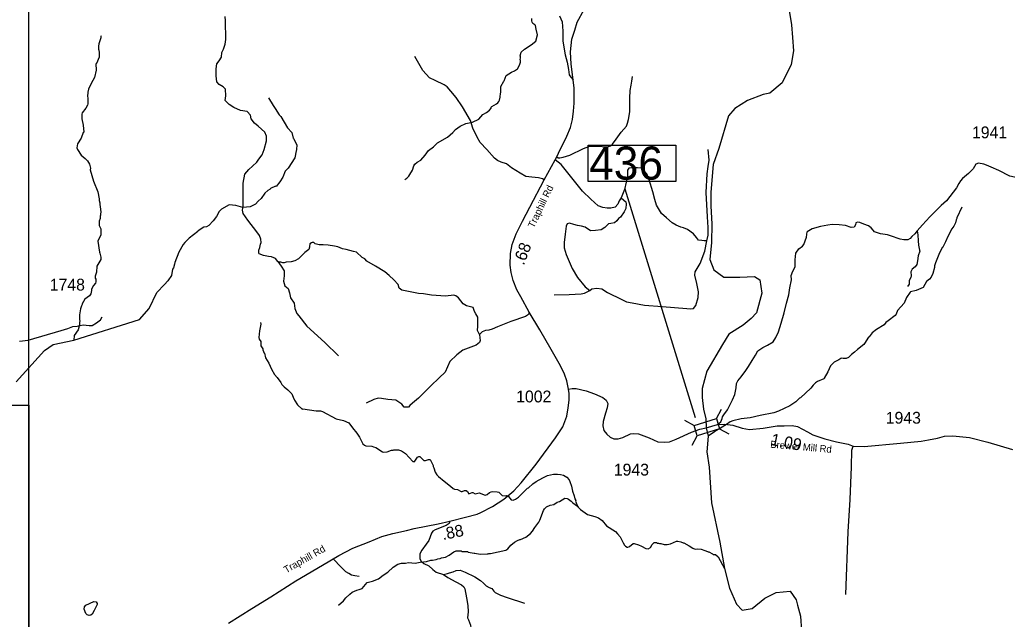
# Model space of a CAD drawing. Extents: x 1248089 to 1457196, y 820910 to 988753.
# Drawn here: x 1388614 to 1399058, y 938846 to 945188 of the extents above; entities that cross this region are included whole.
import ezdxf

# ---------------------------------------------------------------- set-up
doc = ezdxf.new("R2010")
doc.units = 0
for name, color, linetype in [('Exist Hydrographic Creek Single Shore', 7, 'Continuous'), ('Exist Hydrographic Misc Water Feature', 7, 'Continuous'), ('Exist Hydrographic River Shore', 7, 'Continuous'), ('Exist Road Non-System Type 51', 7, 'Continuous'), ('Exist Road Secondary Structure Standard Bridge CELL', 7, 'Continuous'), ('Exist Road Secondary Structure Standard Bridge Number Label', 7, 'Continuous'), ('Exist Road Secondary Type 41 Attributed', 7, 'Continuous'), ('Exist Road Secondary Type 51 Attributed', 7, 'Continuous'), ('Exist Road Secondary Type 51 Label', 7, 'Continuous'), ('Map Preparation Inset Cut Line', 7, 'Continuous'), ('Prop GRAU CAT1 Cell', 7, 'Continuous'), ('Prop Lane Lines', 7, 'Continuous')]:
    doc.layers.add(name, color=color, linetype=linetype)

msp = doc.modelspace()

# ---------------------------------------------------------------- linework, layer by layer
at = {"layer": 'Exist Hydrographic Creek Single Shore'}
msp.add_lwpolyline([(1388575, 941359), (1388874, 941688), (1388967, 941752), (1389186, 941797), (1389881, 942016), (1389984, 942132), (1390063, 942304)], dxfattribs=at)
at = {"layer": 'Exist Hydrographic Misc Water Feature'}
for points in [[(1394075, 945088), (1394067, 945127), (1394063, 945135), (1394041, 945148), (1394032, 945162), (1394028, 945178), (1394028, 945202)], [(1389475, 945019), (1389470, 945012), (1389470, 944996), (1389461, 944964), (1389449, 944932), (1389446, 944908), (1389447, 944876), (1389451, 944868), (1389454, 944840), (1389453, 944792), (1389425, 944725), (1389420, 944723), (1389422, 944654), (1389404, 944577), (1389368, 944513), (1389341, 944455), (1389332, 944423), (1389331, 944377), (1389335, 944363), (1389333, 944299), (1389329, 944283), (1389314, 944251), (1389275, 944204), (1389271, 944188), (1389272, 944148), (1389269, 944141), (1389284, 944072), (1389290, 944000), (1389285, 943995), (1389264, 943937), (1389223, 943874), (1389218, 943834), (1389224, 943816), (1389262, 943757), (1389305, 943720), (1389329, 943695), (1389350, 943662), (1389361, 943618), (1389360, 943602), (1389394, 943482), (1389439, 943368), (1389453, 943292), (1389452, 943276), (1389460, 943252), (1389459, 943228), (1389463, 943220), (1389466, 943175), (1389470, 943167), (1389469, 943119), (1389465, 943111), (1389464, 943087), (1389455, 943056), (1389454, 943012), (1389460, 942996), (1389473, 942975), (1389472, 942911), (1389438, 942844), (1389457, 942731)], [(1392687, 943499), (1392708, 943513), (1392730, 943534), (1392740, 943550), (1392766, 943597), (1392781, 943641), (1392791, 943661), (1392816, 943680), (1392856, 943703), (1392903, 943757), (1392937, 943806), (1392988, 943842), (1393033, 943887), (1393138, 943946), (1393195, 943997), (1393224, 944028), (1393271, 944061), (1393330, 944091), (1393403, 944103), (1393468, 944135), (1393512, 944187), (1393550, 944206), (1393583, 944233), (1393598, 944253), (1393600, 944263), (1393606, 944271), (1393655, 944297), (1393669, 944309), (1393679, 944323), (1393688, 944339), (1393696, 944370), (1393697, 944410), (1393702, 944418), (1393703, 944482), (1393732, 944537), (1393738, 944541), (1393760, 944598), (1393815, 944635), (1393847, 944647), (1393878, 944670), (1393901, 944709), (1393909, 944741), (1393910, 944757), (1393906, 944767), (1393910, 944781), (1393911, 944797), (1393907, 944807), (1393916, 944845), (1393953, 944878), (1394023, 944921), (1394071, 944961), (1394088, 945029), (1394075, 945088)], [(1391245, 944363), (1391293, 944280), (1391316, 944249), (1391359, 944182), (1391376, 944164), (1391447, 944046), (1391490, 943997), (1391505, 943937), (1391510, 943932), (1391543, 943864), (1391542, 943816), (1391533, 943784), (1391528, 943744), (1391522, 943728), (1391451, 943618), (1391422, 943587), (1391395, 943523), (1391366, 943472), (1391324, 943425), (1391319, 943426), (1391266, 943403), (1391262, 943397), (1391237, 943383), (1391205, 943352), (1391167, 943297), (1391135, 943270), (1391108, 943238), (1391051, 943208), (1390972, 943201), (1390899, 943224), (1390828, 943229), (1390746, 943184), (1390722, 943160), (1390693, 943105), (1390660, 943060), (1390614, 943013), (1390590, 942999), (1390562, 942992), (1390501, 942954), (1390498, 942948), (1390404, 942877), (1390360, 942833), (1390341, 942810), (1390295, 942731), (1390253, 942620), (1390252, 942604), (1390239, 942564), (1390231, 942548), (1390217, 942481), (1390180, 942425), (1390143, 942386), (1390063, 942304)], [(1398579, 943204), (1398526, 943094), (1398526, 943086), (1398518, 943070), (1398509, 943038), (1398494, 943006), (1398473, 942975), (1398431, 942896), (1398406, 942839), (1398375, 942781), (1398370, 942777), (1398334, 942705), (1398299, 942615), (1398290, 942583), (1398290, 942567), (1398272, 942504), (1398255, 942464), (1398237, 942443), (1398204, 942418), (1398168, 942354), (1398096, 942324), (1398035, 942310), (1398031, 942306), (1397993, 942251), (1397966, 942191), (1397899, 942113), (1397884, 942074), (1397871, 942058), (1397800, 942002), (1397773, 941984), (1397755, 941961), (1397674, 941911), (1397629, 941876), (1397596, 941833), (1397590, 941830), (1397548, 941762), (1397540, 941754), (1397473, 941700), (1397444, 941670), (1397409, 941645), (1397378, 941616), (1397354, 941603), (1397322, 941603), (1397306, 941608), (1397298, 941606), (1397278, 941591), (1397229, 941566), (1397188, 941527), (1397159, 941463), (1397122, 941396)], [(1389457, 942731), (1389459, 942718), (1389470, 942675), (1389470, 942651), (1389428, 942580), (1389426, 942516), (1389413, 942477), (1389413, 942453), (1389417, 942445), (1389420, 942416), (1389415, 942401), (1389395, 942377), (1389374, 942338), (1389373, 942322), (1389365, 942290), (1389352, 942268), (1389301, 942231), (1389274, 942184), (1389274, 942176), (1389266, 942160), (1389257, 942128), (1389247, 942065), (1389246, 942019), (1389250, 941997), (1389245, 941989), (1389245, 941957), (1389240, 941949), (1389240, 941933), (1389232, 941909), (1389188, 941846), (1389186, 941797)], [(1391161, 941985), (1391162, 941969), (1391148, 941897), (1391143, 941826), (1391146, 941809), (1391162, 941785), (1391165, 941769), (1391165, 941737), (1391172, 941729), (1391184, 941705), (1391184, 941697), (1391197, 941662), (1391203, 941660), (1391214, 941612), (1391248, 941555), (1391275, 941490), (1391309, 941435), (1391338, 941405), (1391375, 941352), (1391387, 941329), (1391410, 941305), (1391449, 941272), (1391490, 941229), (1391507, 941196), (1391519, 941164), (1391550, 941115), (1391600, 941070), (1391606, 941071), (1391748, 941050), (1391794, 941049), (1391816, 941045), (1391962, 940967), (1392038, 940947), (1392093, 940922), (1392132, 940869), (1392178, 940816), (1392206, 940773)], [(1397122, 941396), (1397119, 941390), (1397052, 941360), (1397030, 941347), (1397005, 941323), (1396981, 941292), (1396872, 941189), (1396862, 941183), (1396823, 941146), (1396758, 941105), (1396637, 941048), (1396588, 941030), (1396443, 941001), (1396339, 940976), (1396243, 940966), (1396154, 940945), (1396128, 940933), (1396089, 940906), (1396024, 940868), (1395984, 940841), (1395962, 940829), (1395893, 940781)], [(1392206, 940773), (1392242, 940702), (1392261, 940686), (1392275, 940681), (1392339, 940676), (1392355, 940671), (1392379, 940663), (1392450, 940617), (1392466, 940614), (1392498, 940616), (1392546, 940634), (1392562, 940634), (1392570, 940638), (1392618, 940637), (1392650, 940628), (1392674, 940615), (1392695, 940599), (1392771, 940515), (1392779, 940513), (1392787, 940512), (1392793, 940518), (1392820, 940560), (1392836, 940567), (1392844, 940567), (1392850, 940563), (1392888, 940526), (1392904, 940525), (1392936, 940537), (1392956, 940536), (1392986, 940471), (1392986, 940463), (1392994, 940447), (1393007, 940403), (1393026, 940374), (1393043, 940356), (1393102, 940306), (1393171, 940255), (1393196, 940230), (1393212, 940222), (1393244, 940217), (1393284, 940196), (1393292, 940196), (1393316, 940207), (1393336, 940207), (1393348, 940196), (1393363, 940172), (1393399, 940185), (1393407, 940185), (1393431, 940172), (1393471, 940183), (1393535, 940158), (1393559, 940167), (1393583, 940186), (1393600, 940192), (1393616, 940196), (1393664, 940194), (1393680, 940190), (1393693, 940180), (1393715, 940155), (1393755, 940152), (1393763, 940154), (1393779, 940150), (1393784, 940145), (1393810, 940109), (1393834, 940106), (1393858, 940116), (1393890, 940139), (1393985, 940232), (1393993, 940236), (1394042, 940279), (1394074, 940302), (1394147, 940342), (1394196, 940365), (1394260, 940380), (1394300, 940381), (1394332, 940378), (1394364, 940369), (1394401, 940348), (1394425, 940320), (1394432, 940303), (1394449, 940255), (1394460, 940199), (1394479, 940150), (1394486, 940118), (1394494, 940102), (1394493, 940094), (1394514, 940043)], [(1393559, 939537), (1393568, 939537), (1393576, 939541), (1393592, 939540), (1393753, 939576), (1393777, 939590), (1393806, 939629), (1393847, 939662), (1393879, 939679), (1393903, 939688), (1393911, 939688), (1393968, 939713), (1394015, 939754), (1394036, 939777), (1394063, 939818), (1394104, 939871), (1394116, 939895), (1394153, 939996), (1394163, 940014), (1394184, 940035), (1394224, 940052), (1394264, 940059), (1394297, 940083), (1394321, 940092), (1394378, 940125), (1394402, 940124), (1394418, 940116), (1394447, 940095), (1394465, 940076), (1394514, 940043)], [(1394514, 940043), (1394520, 940031), (1394543, 940006), (1394618, 939955), (1394697, 939933), (1394735, 939918), (1394772, 939889), (1394821, 939835), (1394914, 939773), (1394937, 939751), (1394964, 939718), (1394995, 939653), (1395010, 939631), (1395022, 939618), (1395038, 939608), (1395046, 939608), (1395062, 939615), (1395103, 939647), (1395111, 939646), (1395158, 939633), (1395190, 939620), (1395237, 939595), (1395261, 939591), (1395284, 939604), (1395302, 939635), (1395323, 939657), (1395347, 939656), (1395355, 939652), (1395371, 939652), (1395379, 939648), (1395395, 939647), (1395430, 939638), (1395462, 939638), (1395495, 939645), (1395559, 939671), (1395575, 939673), (1395607, 939666), (1395631, 939653), (1395639, 939653), (1395694, 939624), (1395733, 939597), (1395757, 939586), (1395781, 939590), (1395821, 939588), (1395861, 939572), (1395869, 939571), (1395893, 939559), (1395901, 939559), (1395940, 939538), (1395947, 939532), (1395971, 939530), (1395999, 939505), (1396068, 939381)], [(1391986, 938994), (1392038, 939039), (1392064, 939072), (1392105, 939111), (1392130, 939131), (1392178, 939155), (1392202, 939159), (1392235, 939172), (1392288, 939233), (1392345, 939247), (1392409, 939274), (1392458, 939312), (1392507, 939345), (1392564, 939396), (1392613, 939427), (1392653, 939440), (1392693, 939439), (1392725, 939446), (1392797, 939440), (1392850, 939451), (1392914, 939458), (1392962, 939472), (1392978, 939471), (1393018, 939478), (1393034, 939486), (1393059, 939489), (1393075, 939497), (1393115, 939504), (1393155, 939525), (1393204, 939560), (1393228, 939569), (1393282, 939570), (1393288, 939564), (1393352, 939562), (1393358, 939557), (1393420, 939544), (1393427, 939546), (1393484, 939535), (1393559, 939537)], [(1389297, 938978), (1389312, 938993), (1389397, 939033), (1389421, 939030), (1389432, 939012), (1389432, 939000), (1389401, 938937), (1389380, 938901), (1389365, 938890), (1389349, 938886), (1389326, 938893), (1389314, 938905), (1389295, 938954), (1389297, 938978)]]:
    msp.add_lwpolyline(points, dxfattribs=at)
at = {"layer": 'Exist Hydrographic River Shore'}
for points in [[(1396748, 945307), (1396777, 945136), (1396786, 945002), (1396798, 944860), (1396773, 944714), (1396677, 944522), (1396548, 944413), (1396477, 944396), (1396310, 944333), (1396176, 944250), (1396109, 944170), (1396006, 943827), (1395947, 943656), (1395922, 943363), (1395922, 943217), (1395935, 943029), (1395930, 942832), (1395914, 942652), (1395956, 942544), (1396060, 942464), (1396231, 942464), (1396386, 942473), (1396440, 942435), (1396461, 942297), (1396407, 942088), (1396348, 942028), (1396264, 941957), (1396114, 941861), (1396047, 941752), (1395880, 941472), (1395830, 941288), (1395830, 941192), (1395846, 941067), (1395871, 940966), (1395874, 940872)], [(1395874, 940872), (1395893, 940781), (1395880, 940618), (1395905, 940455), (1395930, 940079), (1396018, 939661), (1396068, 939381), (1396122, 939176), (1396193, 939004), (1396256, 938942), (1396360, 938959), (1396494, 939067), (1396615, 939130), (1396761, 939142), (1396824, 939050), (1396841, 938996), (1396870, 938879), (1396882, 938724), (1396910, 938569)]]:
    msp.add_lwpolyline(points, dxfattribs=at)
at = {"layer": 'Exist Road Non-System Type 51'}
for points in [[(1391342, 942630), (1391319, 942664), (1391275, 942679), (1391243, 942682), (1391191, 942694), (1391147, 942711), (1391141, 942720), (1391141, 942749), (1391153, 942778), (1391159, 942813), (1391168, 942833), (1391165, 942868), (1391150, 942906), (1391121, 942944), (1391025, 943067), (1390975, 943137), (1390970, 943172), (1390975, 943215), (1390978, 943259), (1390978, 943346), (1390975, 943396), (1390975, 943460), (1390996, 943556), (1391037, 943604), (1391077, 943639), (1391121, 943683), (1391144, 943712), (1391176, 943758), (1391200, 943817), (1391223, 943907), (1391223, 943957), (1391206, 944000), (1391171, 944029), (1391136, 944064), (1391098, 944094), (1391063, 944140), (1391054, 944178), (1391019, 944216), (1390949, 944228), (1390879, 944260), (1390830, 944292), (1390786, 944333), (1390792, 944382), (1390789, 944455), (1390766, 944478), (1390722, 944502), (1390699, 944531), (1390690, 944595), (1390690, 944668), (1390699, 944723), (1390723, 944753), (1390746, 944794), (1390752, 944843), (1390769, 944876), (1390787, 944931), (1390793, 944978), (1390795, 945039), (1390790, 945115), (1390790, 945176), (1390787, 945222)], [(1394159, 943493), (1394142, 943506), (1394102, 943517), (1394031, 943521), (1393968, 943531), (1393907, 943565), (1393813, 943623), (1393762, 943663), (1393706, 943680), (1393668, 943699), (1393635, 943724), (1393553, 943816), (1393482, 943888), (1393452, 943947), (1393406, 944041), (1393380, 944122), (1393296, 944266), (1393231, 944367), (1393172, 944434), (1393135, 944478), (1393101, 944499), (1393009, 944545), (1392946, 944575), (1392877, 944652), (1392791, 944801)], [(1394294, 943737), (1394309, 943728), (1394325, 943726), (1394361, 943734), (1394430, 943757), (1394577, 943825), (1394632, 943848), (1394682, 943850), (1394772, 943848), (1394829, 943845), (1394862, 943854), (1394883, 943871), (1394921, 943925), (1394973, 943999), (1395030, 944064), (1395042, 944095), (1395051, 944133), (1395065, 944213), (1395068, 944359), (1395069, 944438), (1395082, 944497), (1395088, 944537), (1395095, 944587)], [(1395880, 942848), (1395895, 942910), (1395893, 942989), (1395889, 943103), (1395874, 943359), (1395878, 943429), (1395880, 943492), (1395884, 943557), (1395895, 943634), (1395907, 943703), (1395895, 943816)], [(1395880, 942848), (1395851, 942850), (1395828, 942852), (1395792, 942857), (1395771, 942886), (1395738, 942924), (1395675, 942970), (1395635, 942987), (1395604, 942995), (1395555, 943016), (1395513, 943039), (1395455, 943092), (1395402, 943140), (1395369, 943190), (1395350, 943228), (1395329, 943287), (1395308, 943366), (1395272, 943494), (1395245, 943557), (1395214, 943595), (1395186, 943618), (1395147, 943622), (1395086, 943622), (1395054, 943618), (1395040, 943597), (1395040, 943532), (1395028, 943469), (1395011, 943393), (1394975, 943305), (1394954, 943271), (1394940, 943238), (1394910, 943204), (1394866, 943194), (1394826, 943194), (1394782, 943202), (1394732, 943221), (1394653, 943290), (1394564, 943374), (1394468, 943498), (1394340, 943655), (1394275, 943706)], [(1399258, 943536), (1399239, 943522), (1399195, 943520), (1399136, 943524), (1399084, 943535), (1398969, 943593), (1398889, 943629), (1398839, 943650), (1398812, 943661), (1398755, 943671), (1398726, 943661), (1398696, 943610), (1398648, 943562), (1398585, 943507), (1398562, 943484), (1398545, 943457), (1398520, 943409), (1398485, 943363), (1398415, 943273), (1398359, 943222), (1398239, 943103), (1398162, 943019), (1398133, 942986), (1398104, 942955)], [(1394975, 943305), (1395004, 943280), (1395024, 943262), (1395026, 943239), (1395024, 943192), (1395008, 943155), (1394966, 943101), (1394946, 943084), (1394927, 943062), (1394904, 943041), (1394867, 943031), (1394840, 943028), (1394822, 943010), (1394801, 942989), (1394762, 942964), (1394702, 942960), (1394652, 942956), (1394594, 942993), (1394555, 943004), (1394512, 943012), (1394473, 943022), (1394427, 943035), (1394402, 943029), (1394392, 943004), (1394381, 942921), (1394373, 942830), (1394373, 942776), (1394394, 942704), (1394456, 942556), (1394514, 942460), (1394594, 942363), (1394643, 942323)], [(1398104, 942955), (1398079, 942923), (1398049, 942894), (1398031, 942875), (1398005, 942860), (1397963, 942858), (1397924, 942866), (1397823, 942902), (1397792, 942913), (1397718, 942923), (1397653, 942944), (1397639, 942963), (1397620, 942988), (1397592, 943007), (1397540, 943024), (1397498, 943043), (1397473, 943045), (1397458, 943038), (1397452, 943020), (1397439, 942994), (1397408, 942990), (1397349, 943013), (1397280, 943020), (1397207, 943022), (1397161, 943015), (1397083, 943001), (1396995, 942976), (1396943, 942944)], [(1395992, 940905), (1396027, 940933), (1396042, 940971), (1396048, 940988), (1396061, 941009), (1396098, 941061), (1396128, 941116), (1396151, 941166), (1396176, 941225), (1396190, 941294), (1396195, 941340), (1396209, 941368), (1396243, 941410), (1396293, 941479), (1396320, 941521), (1396360, 941582), (1396394, 941638), (1396419, 941684), (1396473, 941722), (1396524, 941747), (1396582, 941782), (1396611, 941826), (1396639, 941885), (1396668, 941979), (1396697, 942088), (1396725, 942191), (1396748, 942279), (1396760, 942352), (1396775, 942438), (1396773, 942483), (1396791, 942529), (1396814, 942573), (1396814, 942649), (1396823, 942718), (1396852, 942764), (1396894, 942791), (1396907, 942812), (1396934, 942888), (1396943, 942944)], [(1398104, 942955), (1398112, 942911), (1398116, 942850), (1398121, 942802), (1398129, 942751), (1398133, 942741), (1398116, 942690), (1398108, 942636), (1398102, 942600), (1398085, 942575), (1398051, 942548), (1398039, 942520), (1398041, 942478), (1398039, 942460), (1398020, 942428), (1398020, 942390), (1398003, 942367)], [(1392284, 942635), (1392263, 942659), (1392234, 942674), (1392175, 942729), (1392143, 942738), (1392105, 942747), (1392067, 942756), (1392027, 942764), (1391977, 942785), (1391942, 942793), (1391875, 942802), (1391823, 942808), (1391779, 942808), (1391738, 942817), (1391724, 942831), (1391706, 942831), (1391698, 942828), (1391683, 942817), (1391680, 942811), (1391677, 942796), (1391677, 942782), (1391671, 942756), (1391628, 942726), (1391601, 942697), (1391561, 942659), (1391523, 942636), (1391485, 942627), (1391433, 942624), (1391412, 942616), (1391395, 942616), (1391374, 942624), (1391357, 942624), (1391342, 942630)], [(1394267, 942277), (1394425, 942283), (1394552, 942289), (1394588, 942294), (1394643, 942323), (1394666, 942342), (1394716, 942348), (1394770, 942342), (1394831, 942302), (1394980, 942227), (1395032, 942203), (1395091, 942193), (1395223, 942170), (1395408, 942155), (1395668, 942132), (1395708, 942130), (1395740, 942132), (1395763, 942166), (1395790, 942248), (1395792, 942311), (1395775, 942399), (1395755, 942487), (1395757, 942520), (1395778, 942556), (1395811, 942611), (1395861, 942741), (1395880, 942848)], [(1391342, 942630), (1391380, 942581), (1391412, 942531), (1391409, 942479), (1391403, 942423), (1391418, 942374), (1391453, 942345), (1391465, 942298), (1391476, 942245), (1391517, 942190), (1391523, 942132), (1391546, 942082), (1391564, 942056), (1391651, 941948), (1391840, 941773), (1391986, 941631)], [(1393475, 941857), (1393455, 941900), (1393457, 941946), (1393459, 942015), (1393457, 942043), (1393436, 942076), (1393424, 942103), (1393409, 942145), (1393380, 942150), (1393340, 942160), (1393304, 942181), (1393254, 942246), (1393227, 942269), (1393206, 942273), (1393118, 942265), (1392969, 942273), (1392885, 942290), (1392832, 942292), (1392759, 942305), (1392654, 942326), (1392628, 942348), (1392615, 942388), (1392571, 942436), (1392521, 942482), (1392475, 942520), (1392378, 942581), (1392284, 942635)], [(1394001, 942094), (1393995, 942071), (1393962, 942048), (1393807, 941996), (1393666, 941941), (1393610, 941916), (1393574, 941904), (1393540, 941899), (1393505, 941887), (1393475, 941857)], [(1389053, 941902), (1389121, 941922), (1389174, 941943), (1389220, 941948), (1389284, 941960), (1389348, 941954), (1389380, 941954), (1389427, 941980), (1389468, 942015), (1389485, 942045)], [(1393475, 941857), (1393480, 941822), (1393484, 941795), (1393476, 941774), (1393442, 941747), (1393300, 941694), (1393237, 941642), (1393161, 941573), (1393112, 941461), (1393049, 941398), (1392963, 941316), (1392831, 941186), (1392766, 941133), (1392741, 941106), (1392724, 941089), (1392678, 941091), (1392655, 941121), (1392592, 941163), (1392508, 941171), (1392439, 941182), (1392403, 941184), (1392359, 941171), (1392277, 941133)], [(1397351, 939107), (1397375, 939772), (1397397, 940112), (1397411, 940458), (1397415, 940634), (1397430, 940676)], [(1393164, 939884), (1393156, 939857), (1393124, 939836), (1393006, 939791), (1392982, 939778), (1392969, 939756), (1392940, 939680), (1392913, 939640), (1392868, 939577), (1392845, 939537), (1392845, 939484), (1392861, 939461), (1392887, 939437), (1392940, 939410), (1392982, 939373), (1393019, 939344), (1393095, 939318)], [(1392203, 939299), (1392157, 939304), (1392123, 939313), (1392093, 939328), (1392062, 939346), (1392040, 939369), (1392009, 939401), (1391932, 939481)], [(1393095, 939318), (1393137, 939330), (1393158, 939335), (1393197, 939347), (1393229, 939360), (1393271, 939364), (1393325, 939345), (1393426, 939293), (1393487, 939255), (1393520, 939228), (1393547, 939200), (1393579, 939183), (1393606, 939171), (1393627, 939142), (1393642, 939127), (1393698, 939100), (1393770, 939074), (1393952, 939016)], [(1393095, 939318), (1393143, 939286), (1393225, 939240), (1393285, 939211), (1393312, 939190), (1393321, 939169), (1393340, 939073), (1393354, 938991), (1393356, 938924), (1393348, 938859), (1393359, 938839), (1393382, 938784), (1393390, 938700), (1393396, 938646), (1393424, 938587)]]:
    msp.add_lwpolyline(points, dxfattribs=at)
at = {"layer": 'Exist Road Secondary Structure Standard Bridge CELL'}
for p, q in [((1395983, 940969), (1396036, 941069)), ((1395646, 940951), (1395745, 940897)), ((1396016, 940861), (1396115, 940807)), ((1395726, 940687), (1395779, 940787))]:
    msp.add_line(p, q, dxfattribs=at)
msp.add_lwpolyline([(1395745, 940897), (1395983, 940969), (1396016, 940859), (1395779, 940787)], close=True, dxfattribs=at)
at = {"layer": 'Exist Road Secondary Structure Standard Bridge Number Label'}
msp.add_line((1395762, 940976), (1395016, 943396), dxfattribs=at)
msp.add_lwpolyline([(1394624, 943861), (1395553, 943861), (1395553, 943477), (1394624, 943477)], close=True, dxfattribs=at)
at = {"layer": 'Exist Road Secondary Type 41 Attributed'}
msp.add_lwpolyline([(1388611, 941788), (1388702, 941799), (1389053, 941902)], dxfattribs=at)
at = {"layer": 'Exist Road Secondary Type 51 Attributed'}
for points in [[(1394322, 945229), (1394351, 945166), (1394356, 945068), (1394357, 944961), (1394382, 944818), (1394402, 944738), (1394418, 944663), (1394424, 944607), (1394441, 944581), (1394466, 944554)], [(1394466, 944554), (1394447, 944718), (1394440, 944849), (1394453, 944983), (1394484, 945079), (1394508, 945162), (1394582, 945298)], [(1394419, 941281), (1394399, 941368), (1394377, 941437), (1394332, 941526), (1394235, 941700), (1394113, 941909), (1394001, 942094), (1393914, 942258), (1393870, 942329), (1393833, 942428), (1393810, 942513), (1393801, 942592), (1393805, 942716), (1393820, 942811), (1393864, 942923), (1393931, 943057), (1394008, 943206), (1394159, 943493), (1394236, 943634), (1394275, 943706), (1394294, 943737), (1394311, 943777), (1394401, 943958), (1394438, 944047), (1394460, 944132), (1394471, 944222), (1394477, 944304), (1394476, 944466), (1394466, 944554)], [(1390822, 938805), (1391068, 938961), (1391269, 939083), (1391535, 939253), (1391814, 939417), (1391988, 939520), (1392136, 939599), (1392311, 939664), (1392443, 939721), (1392561, 939752), (1392705, 939784), (1392786, 939804), (1393039, 939855), (1393164, 939884), (1393328, 939926), (1393451, 939959), (1393490, 939975), (1393614, 940037), (1393735, 940116), (1393839, 940204), (1393918, 940289), (1394074, 940488), (1394281, 940764), (1394356, 940881), (1394399, 940994), (1394413, 941083), (1394423, 941164), (1394423, 941235), (1394419, 941281)], [(1394419, 941281), (1394456, 941288), (1394497, 941286), (1394604, 941263), (1394693, 941231), (1394782, 941192), (1394816, 941163), (1394832, 941128), (1394827, 941083), (1394809, 941026), (1394784, 940939), (1394779, 940891), (1394793, 940843), (1394823, 940802), (1394859, 940772), (1394898, 940754), (1394944, 940756), (1394991, 940770), (1395074, 940807), (1395110, 940811), (1395158, 940807), (1395270, 940765), (1395361, 940724), (1395438, 940718), (1395486, 940722), (1395557, 940752), (1395719, 940825), (1395808, 940855), (1395874, 940872)], [(1395874, 940872), (1395992, 940905), (1396070, 940909), (1396154, 940900), (1396254, 940868), (1396332, 940854), (1396475, 940866), (1396625, 940891), (1396700, 940891), (1396782, 940896), (1396839, 940884), (1396944, 940827), (1397003, 940797), (1397129, 940756), (1397252, 940724), (1397377, 940697), (1397430, 940676), (1397546, 940672), (1397928, 940709), (1398147, 940731), (1398226, 940743), (1398320, 940763), (1398393, 940784), (1398482, 940786), (1398660, 940770), (1398852, 940718), (1399114, 940643)]]:
    msp.add_lwpolyline(points, dxfattribs=at)
at = {"layer": 'Map Preparation Inset Cut Line'}
for points in [[(1449184, 915849), (1388709, 915849), (1388709, 960098), (1449184, 960098)], [(1388709, 913085), (1313026, 913085), (1313026, 941112), (1388709, 941112)]]:
    msp.add_lwpolyline(points, close=True, dxfattribs=at)

# ---------------------------------------------------------------- texts
at = {"layer": 'Exist Road Secondary Structure Standard Bridge Number Label'}
msp.add_text('436', height=350, dxfattribs=at).set_placement((1394636, 943497))
at = {"layer": 'Exist Road Secondary Type 51 Label'}
for s, rotation, p in [('Traphill Rd', 64.4567, (1394052, 942978)), ('Brewer Mill Rd', 355.1532, (1396549, 940661)), ('Traphill Rd', 29.5027, (1391432, 939330))]:
    msp.add_text(s, height=75, rotation=rotation, dxfattribs=at).set_placement(p)
at = {"layer": 'Prop GRAU CAT1 Cell'}
for s, rotation, p in [('.68', 68.7724, (1393944, 942584)), ('1.09', 348.681, (1396550, 940691)), ('.88', 11.4916, (1393090, 939683))]:
    msp.add_text(s, height=125, rotation=rotation, dxfattribs=at).set_placement(p)
at = {"layer": 'Prop Lane Lines'}
for s, p in [('1941', (1398685, 943934)), ('1748', (1388931, 942323)), ('1002', (1393864, 941140)), ('1943', (1397773, 940915)), ('1943', (1394897, 940366))]:
    msp.add_text(s, height=125, dxfattribs=at).set_placement(p)

doc.saveas('drawing.dxf')
